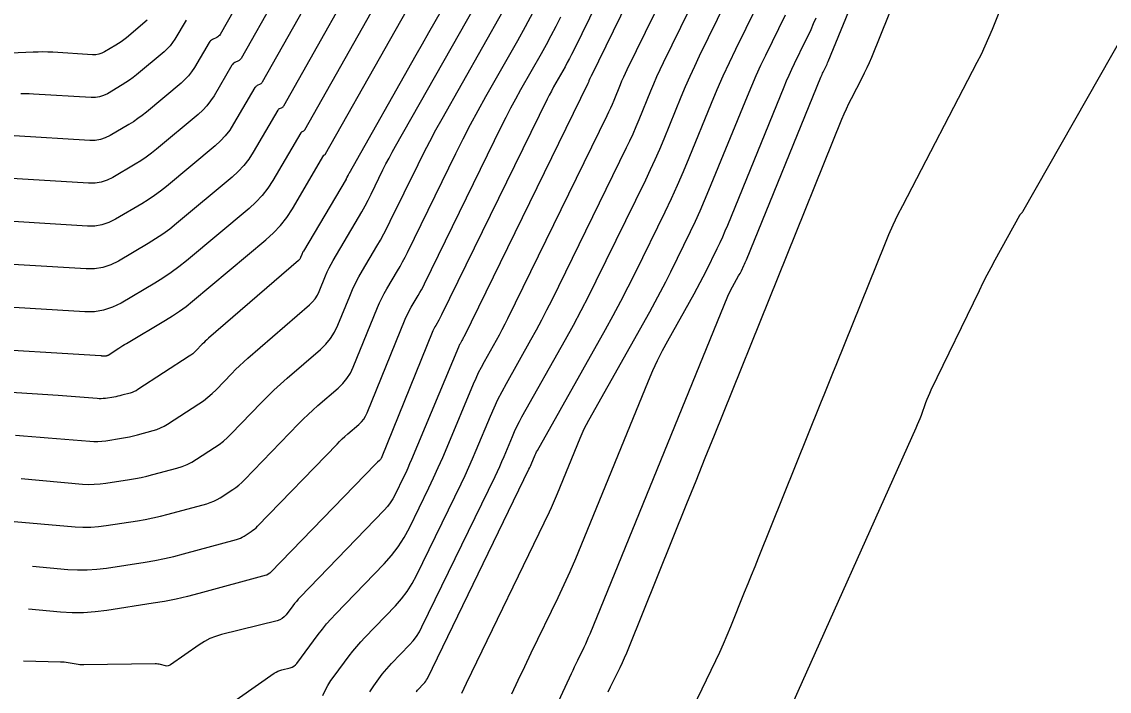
# Model space of a CAD drawing. Extents: x 658976 to 668721, y 639543 to 647196.
# Drawn here: x 661975.7 to 662055.6, y 642373.8 to 642422.9 of the extents above; entities that cross this region are included whole.
import ezdxf

# ---------------------------------------------------------------- set-up
doc = ezdxf.new("R2010")
doc.units = 0
doc.layers.add('Ex_Major Contours', color=7, linetype='Continuous')
doc.layers.add('Ex_Minor Contours', color=7, linetype='Continuous')

msp = doc.modelspace()

# ---------------------------------------------------------------- linework, layer by layer
at = {"layer": 'Ex_Major Contours'}
for points in [[(662023.788, 642436.166), (662016.263, 642420.795), (662016.111, 642420.49), (662015.954, 642420.187), (662015.793, 642419.887), (662015.627, 642419.589), (662014.955, 642418.403), (662014.789, 642418.105), (662014.628, 642417.805), (662014.471, 642417.502), (662014.319, 642417.197), (662006.571, 642401.375), (662006.521, 642401.275), (662006.469, 642401.176), (662006.415, 642401.078), (662006.359, 642400.982), (662006.132, 642400.597), (662006.077, 642400.5), (662006.026, 642400.401), (662005.978, 642400.3), (662005.934, 642400.198), (662002.118, 642390.849), (662002.096, 642390.804), (662002.07, 642390.763), (662002.039, 642390.725), (662002.004, 642390.691), (662001.852, 642390.559), (662001.814, 642390.526), (662001.777, 642390.492), (662001.741, 642390.457), (662001.706, 642390.421), (661994.015, 642382.478), (661993.992, 642382.455), (661993.967, 642382.434), (661993.942, 642382.414), (661993.915, 642382.395), (661993.805, 642382.325), (661993.777, 642382.308), (661993.749, 642382.294), (661993.719, 642382.282), (661993.688, 642382.272), (661988.744, 642380.925), (661987.913, 642380.711), (661987.076, 642380.52), (661986.234, 642380.353), (661985.387, 642380.21), (661981.99, 642379.682), (661981.14, 642379.576), (661980.288, 642379.522), (661979.435, 642379.519), (661978.579, 642379.568), (661976.237, 642379.772)], [(661996.889, 642429.119), (661991.851, 642420.199), (661991.811, 642420.14), (661991.764, 642420.089), (661991.71, 642420.046), (661991.647, 642420.012), (661991.384, 642419.89), (661991.321, 642419.855), (661991.266, 642419.812), (661991.219, 642419.762), (661991.178, 642419.703), (661989.859, 642417.462), (661989.612, 642417.08), (661989.335, 642416.724), (661989.029, 642416.392), (661988.692, 642416.086), (661985.632, 642413.531), (661985.259, 642413.232), (661984.876, 642412.95), (661984.481, 642412.684), (661984.076, 642412.433), (661982.43, 642411.463), (661982.011, 642411.254), (661981.575, 642411.113), (661981.123, 642411.04), (661980.654, 642411.035), (661973.766, 642411.454)], [(662004.689, 642373.71), (662004.739, 642373.772), (662004.792, 642373.831), (662004.846, 642373.889), (662005.246, 642374.303), (662005.327, 642374.394), (662005.4, 642374.49), (662005.466, 642374.592), (662005.523, 642374.7), (662012.981, 642390.056), (662013.035, 642390.17), (662013.088, 642390.285), (662013.139, 642390.401), (662013.189, 642390.517), (662013.383, 642390.983), (662013.434, 642391.099), (662013.487, 642391.213), (662013.544, 642391.325), (662013.605, 642391.436), (662018.593, 642400.298), (662019.167, 642401.335), (662019.726, 642402.38), (662020.27, 642403.433), (662020.799, 642404.494), (662022.973, 642408.933), (662023.442, 642409.912), (662023.894, 642410.898), (662024.329, 642411.892), (662024.748, 642412.893), (662026.389, 642416.914), (662026.807, 642417.915), (662027.243, 642418.909), (662027.695, 642419.895), (662028.164, 642420.874), (662030.413, 642425.468)], [(662006.528, 642423.692), (662006.068, 642422.878), (662005.607, 642422.063), (662005.146, 642421.249), (662004.685, 642420.435), (661999.75, 642411.727), (661999.732, 642411.695), (661999.715, 642411.664), (661999.699, 642411.632), (661999.683, 642411.599), (661999.619, 642411.47), (661999.603, 642411.438), (661999.587, 642411.406), (661999.569, 642411.375), (661999.551, 642411.343), (661996.424, 642406.052), (661996.391, 642405.995), (661996.361, 642405.938), (661996.333, 642405.879), (661996.308, 642405.819), (661996.209, 642405.577), (661996.181, 642405.519), (661996.147, 642405.465), (661996.107, 642405.415), (661996.061, 642405.37), (661989.463, 642399.665), (661989.34, 642399.557), (661989.22, 642399.446), (661989.103, 642399.333), (661988.988, 642399.217), (661988.534, 642398.747), (661988.417, 642398.633), (661988.295, 642398.527), (661988.166, 642398.427), (661988.032, 642398.335), (661984.265, 642395.892), (661984.132, 642395.813), (661983.994, 642395.745), (661983.852, 642395.687), (661983.704, 642395.641), (661983.101, 642395.477), (661982.951, 642395.438), (661982.801, 642395.404), (661982.649, 642395.374), (661982.496, 642395.348), (661981.883, 642395.252), (661981.73, 642395.233), (661981.577, 642395.224), (661981.423, 642395.223), (661981.268, 642395.232), (661979.678, 642395.371), (661979.361, 642395.397), (661979.044, 642395.422), (661978.727, 642395.444), (661978.41, 642395.465), (661970.752, 642395.939)]]:
    msp.add_lwpolyline(points, dxfattribs=at)
at = {"layer": 'Ex_Minor Contours'}
for points in [[(662026.658, 642437.525), (662017.538, 642418.9), (662017.517, 642418.856), (662017.497, 642418.812), (662017.477, 642418.767), (662017.458, 642418.722), (662017.385, 642418.541), (662017.366, 642418.496), (662017.346, 642418.451), (662017.326, 642418.407), (662017.305, 642418.363), (662008.188, 642399.746), (662008.157, 642399.684), (662008.125, 642399.623), (662008.093, 642399.562), (662008.059, 642399.501), (662007.923, 642399.26), (662007.89, 642399.199), (662007.859, 642399.138), (662007.83, 642399.075), (662007.802, 642399.012), (662004.36, 642390.77), (662004.221, 642390.444), (662004.078, 642390.12), (662003.929, 642389.797), (662003.777, 642389.477), (662003.156, 642388.2), (662002.99, 642387.889), (662002.801, 642387.593), (662002.588, 642387.314), (662002.353, 642387.051), (661996.181, 642380.663), (661996.039, 642380.511), (661995.902, 642380.355), (661995.77, 642380.194), (661995.643, 642380.029), (661995.145, 642379.361), (661995.011, 642379.209), (661994.857, 642379.086), (661994.684, 642378.992), (661994.492, 642378.927), (661990.416, 642377.917), (661989.976, 642377.787), (661989.554, 642377.618), (661989.149, 642377.411), (661988.762, 642377.165), (661986.652, 642375.687), (661986.57, 642375.641), (661986.484, 642375.615), (661986.395, 642375.609), (661986.302, 642375.623), (661985.924, 642375.719), (661985.829, 642375.739), (661985.733, 642375.754), (661985.636, 642375.762), (661985.539, 642375.764), (661980.307, 642375.688), (661980.162, 642375.69), (661980.017, 642375.698), (661979.873, 642375.714), (661979.729, 642375.737), (661979.156, 642375.843), (661979.013, 642375.867), (661978.869, 642375.885), (661978.724, 642375.897), (661978.579, 642375.904), (661975.874, 642375.975)], [(661984.102, 642367.947), (661994.28, 642375.075), (661994.41, 642375.158), (661994.547, 642375.228), (661994.69, 642375.285), (661994.838, 642375.329), (661995.444, 642375.479), (661995.589, 642375.528), (661995.718, 642375.598), (661995.833, 642375.691), (661995.934, 642375.805), (661997.514, 642377.926), (661997.814, 642378.316), (661998.126, 642378.696), (661998.451, 642379.065), (661998.787, 642379.425), (662002.356, 642383.118), (662002.896, 642383.723), (662003.384, 642384.364), (662003.819, 642385.043), (662004.201, 642385.758), (662005.626, 642388.691), (662005.976, 642389.427), (662006.317, 642390.167), (662006.647, 642390.912), (662006.966, 642391.662), (662008.914, 642396.325), (662009.094, 642396.739), (662009.286, 642397.147), (662009.489, 642397.549), (662009.705, 642397.946), (662010.591, 642399.52), (662010.81, 642399.916), (662011.023, 642400.314), (662011.23, 642400.715), (662011.432, 642401.119), (662018.722, 642416.005), (662018.855, 642416.283), (662018.983, 642416.563), (662019.107, 642416.845), (662019.225, 642417.129), (662019.691, 642418.27), (662019.81, 642418.554), (662019.933, 642418.836), (662020.062, 642419.116), (662020.195, 642419.393), (662027.597, 642434.511)], [(661997.856, 642373.444), (661998.03, 642373.821), (661998.226, 642374.185), (661998.442, 642374.537), (661998.68, 642374.877), (661999.781, 642376.354), (662000.053, 642376.707), (662000.335, 642377.051), (662000.629, 642377.385), (662000.933, 642377.71), (662003.177, 642380.033), (662003.632, 642380.542), (662004.043, 642381.082), (662004.409, 642381.654), (662004.731, 642382.256), (662008, 642388.986), (662008.29, 642389.595), (662008.572, 642390.207), (662008.844, 642390.824), (662009.109, 642391.444), (662010.148, 642393.933), (662010.417, 642394.551), (662010.704, 642395.161), (662011.008, 642395.761), (662011.33, 642396.353), (662013.123, 642399.539), (662013.527, 642400.269), (662013.92, 642401.004), (662014.303, 642401.745), (662014.675, 642402.492), (662020.139, 642413.648), (662020.384, 642414.159), (662020.62, 642414.674), (662020.847, 642415.194), (662021.066, 642415.717), (662021.923, 642417.818), (662022.142, 642418.341), (662022.37, 642418.86), (662022.606, 642419.376), (662022.851, 642419.887), (662028.536, 642431.497)], [(662042.548, 642431.282), (662038.116, 642420.274), (662037.953, 642419.884), (662037.781, 642419.498), (662037.6, 642419.116), (662037.409, 642418.739), (662036.628, 642417.238), (662036.437, 642416.86), (662036.256, 642416.479), (662036.084, 642416.093), (662035.921, 642415.702), (662026.578, 642392.534), (662026.409, 642392.115), (662026.241, 642391.696), (662026.072, 642391.277), (662025.903, 642390.858), (662025.228, 642389.182), (662025.059, 642388.763), (662024.89, 642388.344), (662024.721, 642387.925), (662024.552, 642387.506), (662020.284, 642376.921), (662020.133, 642376.555), (662019.975, 642376.192), (662019.812, 642375.831), (662019.643, 642375.474), (662018.953, 642374.048), (662018.781, 642373.691)], [(662010.145, 642362.249), (662016.107, 642375.063), (662016.22, 642375.306), (662016.334, 642375.548), (662016.45, 642375.789), (662016.566, 642376.03), (662017.031, 642376.994), (662017.146, 642377.235), (662017.257, 642377.479), (662017.363, 642377.724), (662017.467, 642377.971), (662027.586, 642402.741), (662027.661, 642402.916), (662027.741, 642403.089), (662027.826, 642403.258), (662027.917, 642403.426), (662028.37, 642404.23), (662028.423, 642404.326), (662028.475, 642404.423), (662028.525, 642404.52), (662028.574, 642404.618), (662028.766, 642405.011), (662028.814, 642405.109), (662028.859, 642405.209), (662028.903, 642405.309), (662028.945, 642405.41), (662034.414, 642418.81), (662034.455, 642418.908), (662034.498, 642419.006), (662034.542, 642419.103), (662034.588, 642419.199), (662034.776, 642419.583), (662034.822, 642419.679), (662034.866, 642419.776), (662034.909, 642419.873), (662034.95, 642419.972), (662039.095, 642430.132)], [(662001.848, 642428.903), (661994.951, 642416.691), (661994.928, 642416.656), (661994.9, 642416.626), (661994.867, 642416.6), (661994.83, 642416.58), (661994.674, 642416.507), (661994.637, 642416.487), (661994.604, 642416.461), (661994.576, 642416.431), (661994.552, 642416.396), (661992.739, 642413.316), (661992.409, 642412.807), (661992.04, 642412.331), (661991.631, 642411.89), (661991.183, 642411.482), (661987.102, 642408.074), (661986.606, 642407.676), (661986.095, 642407.3), (661985.569, 642406.945), (661985.028, 642406.611), (661982.834, 642405.317), (661982.275, 642405.039), (661981.693, 642404.851), (661981.091, 642404.754), (661980.466, 642404.747), (661970.93, 642405.327)], [(661999.368, 642429.011), (661993.401, 642418.445), (661993.369, 642418.398), (661993.332, 642418.357), (661993.288, 642418.323), (661993.239, 642418.296), (661993.029, 642418.198), (661992.979, 642418.171), (661992.935, 642418.137), (661992.897, 642418.097), (661992.865, 642418.05), (661991.299, 642415.389), (661991.011, 642414.943), (661990.688, 642414.527), (661990.33, 642414.141), (661989.937, 642413.784), (661986.367, 642410.802), (661985.933, 642410.454), (661985.485, 642410.125), (661985.025, 642409.814), (661984.552, 642409.522), (661982.632, 642408.39), (661982.143, 642408.146), (661981.634, 642407.982), (661981.107, 642407.897), (661980.56, 642407.891), (661972.348, 642408.39)], [(661994.409, 642429.227), (661990.301, 642421.953), (661990.253, 642421.882), (661990.197, 642421.821), (661990.131, 642421.769), (661990.056, 642421.728), (661989.739, 642421.581), (661989.664, 642421.539), (661989.597, 642421.488), (661989.54, 642421.427), (661989.491, 642421.357), (661988.419, 642419.535), (661988.213, 642419.217), (661987.983, 642418.92), (661987.727, 642418.644), (661987.447, 642418.389), (661984.896, 642416.259), (661984.586, 642416.01), (661984.267, 642415.775), (661983.938, 642415.553), (661983.6, 642415.344), (661982.228, 642414.536), (661981.879, 642414.362), (661981.516, 642414.244), (661981.139, 642414.184), (661980.748, 642414.18), (661975.184, 642414.518)], [(662004.328, 642428.795), (661996.501, 642414.937), (661996.486, 642414.914), (661996.467, 642414.894), (661996.446, 642414.877), (661996.422, 642414.864), (661996.319, 642414.816), (661996.295, 642414.802), (661996.273, 642414.786), (661996.254, 642414.766), (661996.239, 642414.743), (661994.178, 642411.242), (661993.808, 642410.67), (661993.393, 642410.135), (661992.933, 642409.638), (661992.428, 642409.179), (661987.837, 642405.346), (661987.279, 642404.898), (661986.704, 642404.475), (661986.112, 642404.075), (661985.504, 642403.7), (661983.036, 642402.244), (661982.406, 642401.931), (661981.753, 642401.72), (661981.074, 642401.611), (661980.372, 642401.603), (661969.512, 642402.263)], [(661971.817, 642398.989), (661981.546, 642398.386), (661981.575, 642398.384), (661981.604, 642398.382), (661981.633, 642398.38), (661981.662, 642398.377), (661981.806, 642398.365), (661981.82, 642398.364), (661981.834, 642398.364), (661981.848, 642398.365), (661981.862, 642398.367), (661981.918, 642398.375), (661981.932, 642398.378), (661981.946, 642398.38), (661981.959, 642398.383), (661981.973, 642398.387), (661982.028, 642398.402), (661982.041, 642398.406), (661982.054, 642398.411), (661982.067, 642398.418), (661982.079, 642398.425), (661982.878, 642398.943), (661983.016, 642399.031), (661983.154, 642399.118), (661983.294, 642399.203), (661983.434, 642399.287), (661986.301, 642400.978), (661986.819, 642401.298), (661987.322, 642401.638), (661987.811, 642401.998), (661988.286, 642402.378), (661993.673, 642406.877), (661994.234, 642407.387), (661994.745, 642407.939), (661995.206, 642408.533), (661995.618, 642409.169), (661997.925, 642413.09), (661997.933, 642413.101), (661997.942, 642413.11), (661997.952, 642413.118), (661997.964, 642413.125), (661998.013, 642413.147), (661998.025, 642413.154), (661998.035, 642413.162), (661998.044, 642413.172), (661998.051, 642413.183), (662006.808, 642428.686)], [(662001.296, 642373.722), (662001.433, 642373.944), (662001.583, 642374.158), (662002.211, 642375.001), (662002.371, 642375.209), (662002.537, 642375.411), (662002.71, 642375.608), (662002.889, 642375.8), (662004.211, 642377.168), (662004.48, 642377.468), (662004.722, 642377.786), (662004.937, 642378.123), (662005.127, 642378.478), (662010.49, 642389.521), (662010.663, 642389.883), (662010.83, 642390.246), (662010.992, 642390.612), (662011.149, 642390.98), (662011.766, 642392.458), (662011.925, 642392.825), (662012.095, 642393.187), (662012.276, 642393.543), (662012.467, 642393.895), (662015.655, 642399.558), (662016.244, 642400.623), (662016.818, 642401.695), (662017.376, 642402.776), (662017.919, 642403.864), (662021.556, 642411.29), (662021.913, 642412.035), (662022.257, 642412.786), (662022.588, 642413.543), (662022.907, 642414.305), (662024.156, 642417.366), (662024.475, 642418.128), (662024.806, 642418.885), (662025.15, 642419.635), (662025.507, 642420.38), (662029.475, 642428.482)], [(661975.274, 642392.544), (661975.88, 642392.505), (661976.485, 642392.462), (661977.089, 642392.415), (661977.694, 642392.364), (661980.731, 642392.099), (661981.025, 642392.082), (661981.319, 642392.083), (661981.612, 642392.102), (661981.905, 642392.138), (661983.074, 642392.32), (661983.366, 642392.369), (661983.656, 642392.427), (661983.944, 642392.493), (661984.23, 642392.566), (661985.38, 642392.88), (661985.662, 642392.968), (661985.935, 642393.078), (661986.198, 642393.208), (661986.452, 642393.359), (661988.749, 642394.849), (661989.087, 642395.081), (661989.41, 642395.332), (661989.718, 642395.601), (661990.011, 642395.887), (661991.155, 642397.069), (661991.445, 642397.361), (661991.74, 642397.646), (661992.042, 642397.925), (661992.35, 642398.198), (661996.87, 642402.107), (661997.092, 642402.322), (661997.284, 642402.558), (661997.447, 642402.816), (661997.58, 642403.095), (661998.053, 642404.254), (661998.176, 642404.541), (661998.31, 642404.823), (661998.454, 642405.099), (661998.608, 642405.371), (662000.464, 642408.512), (662000.71, 642408.938), (662000.948, 642409.368), (662001.177, 642409.803), (662001.397, 642410.243), (662002.263, 642412.01), (662002.482, 642412.45), (662002.708, 642412.886), (662002.941, 642413.319), (662003.18, 642413.749), (662010.23, 642426.189)], [(662047.973, 642424.779), (662046.98, 642422.312), (662046.724, 642421.699), (662046.454, 642421.093), (662046.169, 642420.493), (662045.87, 642419.9), (662040.396, 642409.384), (662040.041, 642408.682), (662039.703, 642407.971), (662039.383, 642407.253), (662039.08, 642406.526), (662035.558, 642397.792), (662035.265, 642397.066), (662034.973, 642396.341), (662034.68, 642395.615), (662034.388, 642394.89), (662029.809, 642383.526), (662029.555, 642382.894), (662029.3, 642382.263), (662029.046, 642381.631), (662028.791, 642381), (662027.772, 642378.474), (662027.512, 642377.845), (662027.242, 642377.22), (662026.961, 642376.6), (662026.67, 642375.985), (662022.283, 642366.919)], [(661972.634, 642386.446), (661979.655, 642385.833), (661980.23, 642385.8), (661980.804, 642385.802), (661981.376, 642385.839), (661981.948, 642385.91), (661984.231, 642386.265), (661984.8, 642386.361), (661985.366, 642386.474), (661985.928, 642386.602), (661986.487, 642386.746), (661989.32, 642387.517), (661989.581, 642387.6), (661989.835, 642387.701), (661990.079, 642387.822), (661990.315, 642387.963), (661991.241, 642388.563), (661991.468, 642388.719), (661991.684, 642388.888), (661991.891, 642389.068), (661992.088, 642389.26), (661996.071, 642393.374), (661996.415, 642393.721), (661996.766, 642394.061), (661997.125, 642394.393), (661997.492, 642394.716), (661998.972, 642395.996), (661999.319, 642396.333), (661999.619, 642396.703), (661999.873, 642397.106), (662000.081, 642397.542), (662001.863, 642401.907), (662002.015, 642402.26), (662002.179, 642402.606), (662002.356, 642402.947), (662002.545, 642403.281), (662003.328, 642404.605), (662003.52, 642404.937), (662003.706, 642405.274), (662003.885, 642405.614), (662004.057, 642405.957), (662007.618, 642413.23), (662008.145, 642414.286), (662008.688, 642415.335), (662009.247, 642416.375), (662009.822, 642417.406), (662012.151, 642421.517), (662012.725, 642422.548), (662013.284, 642423.588)], [(661975.691, 642389.359), (661980.193, 642388.966), (661980.627, 642388.941), (661981.061, 642388.943), (661981.494, 642388.97), (661981.926, 642389.024), (661983.653, 642389.292), (661984.083, 642389.365), (661984.511, 642389.45), (661984.936, 642389.547), (661985.359, 642389.656), (661987.136, 642390.14), (661987.513, 642390.259), (661987.878, 642390.405), (661988.23, 642390.579), (661988.57, 642390.782), (661989.904, 642391.647), (661990.231, 642391.872), (661990.543, 642392.115), (661990.841, 642392.374), (661991.125, 642392.651), (661993.323, 642394.921), (661993.786, 642395.389), (661994.26, 642395.847), (661994.743, 642396.294), (661995.237, 642396.73), (661997.68, 642398.843), (661998.077, 642399.229), (661998.422, 642399.652), (661998.713, 642400.114), (661998.951, 642400.613), (661999.828, 642402.761), (662000.033, 642403.239), (662000.256, 642403.709), (662000.495, 642404.17), (662000.752, 642404.622), (662001.812, 642406.416), (662002.072, 642406.867), (662002.324, 642407.322), (662002.566, 642407.783), (662002.8, 642408.248), (662004.843, 642412.42), (662005.266, 642413.268), (662005.701, 642414.109), (662006.15, 642414.944), (662006.611, 642415.771), (662011.094, 642423.682)], [(662008.044, 642373.608), (662008.223, 642373.983), (662008.403, 642374.357), (662014.476, 642386.92), (662014.633, 642387.251), (662014.784, 642387.585), (662014.93, 642387.92), (662015.072, 642388.258), (662016.738, 642392.337), (662016.882, 642392.675), (662017.037, 642393.008), (662017.202, 642393.337), (662017.378, 642393.66), (662021.852, 642401.609), (662022.252, 642402.332), (662022.642, 642403.061), (662023.022, 642403.795), (662023.391, 642404.535), (662024.845, 642407.506), (662025.202, 642408.251), (662025.547, 642409.002), (662025.879, 642409.759), (662026.197, 642410.522), (662029.015, 642417.426), (662029.332, 642418.186), (662029.663, 642418.94), (662030.006, 642419.689), (662030.362, 642420.432), (662031.812, 642423.392)], [(661984.956, 642422.994), (661983.426, 642421.715), (661983.24, 642421.566), (661983.048, 642421.425), (661982.85, 642421.292), (661982.648, 642421.167), (661981.825, 642420.681), (661981.615, 642420.577), (661981.397, 642420.507), (661981.171, 642420.47), (661980.937, 642420.468), (661978.02, 642420.645), (661977.659, 642420.662), (661977.298, 642420.669), (661976.937, 642420.667), (661976.576, 642420.655), (661974.954, 642420.578)], [(661987.804, 642423.01), (661986.979, 642421.608), (661986.815, 642421.354), (661986.63, 642421.116), (661986.426, 642420.895), (661986.202, 642420.691), (661984.161, 642418.987), (661983.913, 642418.788), (661983.657, 642418.6), (661983.394, 642418.422), (661983.124, 642418.255), (661982.027, 642417.608), (661981.747, 642417.469), (661981.456, 642417.375), (661981.155, 642417.327), (661980.842, 642417.324), (661976.602, 642417.581), (661976.297, 642417.596), (661975.992, 642417.602), (661975.687, 642417.6)], [(661976.538, 642382.925), (661979.117, 642382.7), (661979.832, 642382.66), (661980.546, 642382.662), (661981.258, 642382.707), (661981.969, 642382.796), (661984.809, 642383.237), (661985.517, 642383.357), (661986.221, 642383.497), (661986.92, 642383.656), (661987.616, 642383.835), (661991.504, 642384.895), (661991.65, 642384.941), (661991.792, 642384.997), (661991.928, 642385.065), (661992.06, 642385.144), (661992.578, 642385.479), (661992.705, 642385.567), (661992.826, 642385.661), (661992.941, 642385.761), (661993.051, 642385.869), (661998.888, 642391.897), (661999.078, 642392.089), (661999.272, 642392.276), (661999.47, 642392.459), (661999.672, 642392.638), (662000.488, 642393.343), (662000.679, 642393.529), (662000.845, 642393.733), (662000.985, 642393.955), (662001.1, 642394.196), (662003.899, 642401.052), (662003.996, 642401.28), (662004.102, 642401.504), (662004.216, 642401.723), (662004.339, 642401.939), (662004.844, 642402.793), (662004.968, 642403.008), (662005.088, 642403.225), (662005.203, 642403.444), (662005.314, 642403.666), (662010.968, 642415.214), (662011.308, 642415.894), (662011.658, 642416.57), (662012.018, 642417.24), (662012.388, 642417.905), (662013.889, 642420.553), (662014.259, 642421.218), (662014.619, 642421.888), (662014.969, 642422.563), (662015.309, 642423.244)], [(662011.723, 642373.577), (662012.194, 642374.575), (662012.669, 642375.571), (662013.148, 642376.566), (662015.119, 642380.645), (662015.567, 642381.59), (662016, 642382.541), (662016.417, 642383.499), (662016.82, 642384.464), (662021.757, 642396.548), (662022.077, 642397.296), (662022.419, 642398.034), (662022.784, 642398.76), (662023.173, 642399.476), (662025.111, 642402.92), (662025.338, 642403.329), (662025.558, 642403.742), (662025.773, 642404.158), (662025.982, 642404.576), (662026.806, 642406.258), (662027.008, 642406.68), (662027.203, 642407.106), (662027.391, 642407.534), (662027.571, 642407.966), (662031.714, 642418.118), (662031.894, 642418.547), (662032.08, 642418.973), (662032.274, 642419.396), (662032.475, 642419.816), (662033.294, 642421.487), (662033.495, 642421.907), (662033.688, 642422.33), (662033.875, 642422.756), (662034.054, 642423.185)], [(662056.752, 642422.161), (662049.213, 642408.928), (662049.198, 642408.903), (662049.182, 642408.88), (662049.164, 642408.858), (662049.144, 642408.837), (662049.064, 642408.755), (662049.044, 642408.734), (662049.027, 642408.712), (662049.01, 642408.689), (662048.996, 642408.664), (662047.184, 642405.396), (662046.881, 642404.841), (662046.586, 642404.282), (662046.299, 642403.719), (662046.02, 642403.151), (662042.485, 642395.841), (662042.38, 642395.616), (662042.281, 642395.389), (662042.188, 642395.159), (662042.1, 642394.927), (662041.763, 642393.992), (662041.676, 642393.76), (662041.585, 642393.529), (662041.49, 642393.3), (662041.391, 642393.072), (662031.665, 642371.401)]]:
    msp.add_lwpolyline(points, dxfattribs=at)

doc.saveas('drawing.dxf')
